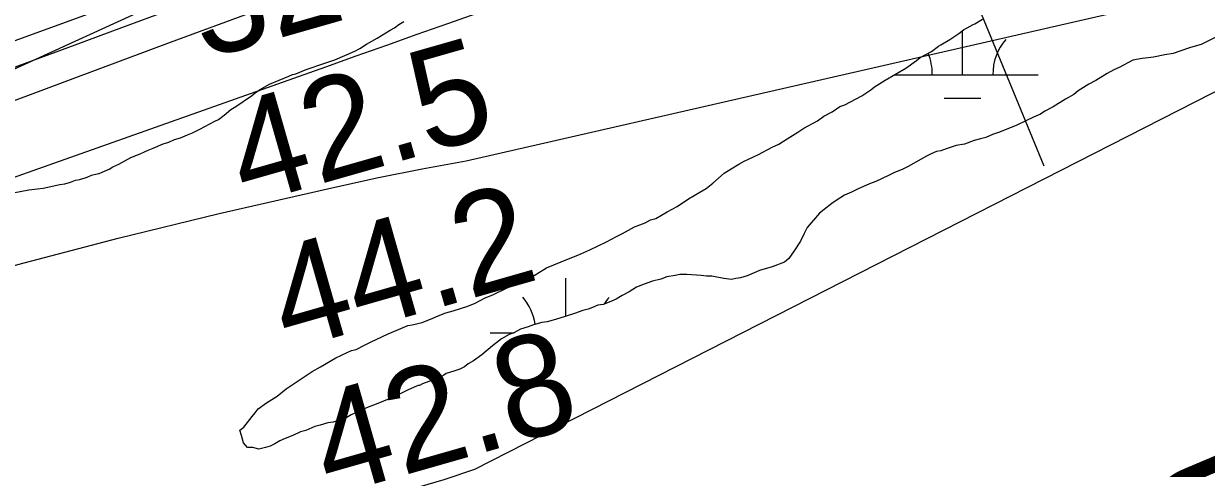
# Model space of a CAD drawing. Extents: x 3187622 to 3225504, y 800805 to 826213.
# Drawn here: x 3216997 to 3217777, y 810769 to 811063 of the extents above; entities that cross this region are included whole.
import ezdxf

# ---------------------------------------------------------------- set-up
doc = ezdxf.new("R2010")
doc.units = 0
for name, color, linetype in [('V-RIVR-RANG', 7, 'Continuous'), ('V-RIVR-RANG-IDEN', 7, 'Continuous'), ('V-RRAP-RVMT', 7, 'Continuous'), ('V-RRAP-RVMT-IDEN', 7, 'Continuous'), ('V-SITE-VEGE', 7, 'Continuous'), ('V-TOPO-MAJR', 7, 'Continuous'), ('V-TOPO-MINR', 7, 'Continuous'), ('V-WETL-SWMP', 7, 'Continuous')]:
    doc.layers.add(name, color=color, linetype=linetype)

msp = doc.modelspace()

# ---------------------------------------------------------------- linework, layer by layer
at = {"layer": 'V-RIVR-RANG'}
msp.add_line((3217670.22, 810968.5), (3217359.07, 811727.18), dxfattribs=at)
at = {"layer": 'V-RRAP-RVMT'}
msp.add_line((3217094.53, 811080.15), (3216967.18, 811021.88), dxfattribs=at)
at = {"layer": 'V-SITE-VEGE'}
for points in [[(3217113, 810992.93), (3217122.86, 810998.22), (3217125.32, 810999.43), (3217129.02, 811002.28), (3217133.54, 811005.95), (3217136.83, 811007.98), (3217147.1, 811014.9), (3217149.57, 811016.94), (3217152.45, 811018.97), (3217159.02, 811022.63), (3217171.74, 811027.9), (3217174.21, 811029.12), (3217176.25, 811029.52), (3217183.23, 811032.35), (3217194.72, 811036.4), (3217202.11, 811038.82), (3217215.25, 811044.5), (3217218.53, 811046.12), (3217223.05, 811048.97), (3217230.03, 811053.04), (3217238.66, 811058.32), (3217241.54, 811059.95), (3217244.41, 811061.98), (3217247.7, 811064.01)], [(3216989.9, 810950.89), (3217000.15, 810952.89), (3217005.89, 810953.68), (3217009.58, 810954.08), (3217020.66, 810956.48), (3217023.93, 810956.88), (3217027.63, 810958.09), (3217030.91, 810959.31), (3217033.78, 810959.7), (3217038.7, 810961.32), (3217041.58, 810962.53), (3217046.09, 810963.74), (3217046.5, 810963.74), (3217048.55, 810964.55), (3217053.06, 810966.58), (3217055.53, 810968.21), (3217059.63, 810969.83), (3217067.44, 810974.3), (3217073.6, 810976.73), (3217076.47, 810977.94), (3217078.93, 810979.16), (3217082.21, 810980.37), (3217088.78, 810983.21), (3217092.48, 810984.43), (3217096.17, 810986.05), (3217100.27, 810987.26), (3217104.79, 810989.29), (3217108.07, 810990.5), (3217113, 810992.93)]]:
    msp.add_lwpolyline(points, dxfattribs=at)
at = {"layer": 'V-TOPO-MAJR'}
msp.add_lwpolyline([(3216538.01, 810842.36), (3216836.71, 810954.45), (3216900.89, 810978.49), (3216965.08, 811002.48), (3217029.3, 811026.4), (3217093.54, 811050.28), (3217204.85, 811091.58), (3217213.45, 811094.76), (3217222.06, 811097.93), (3217230.67, 811101.07), (3217239.29, 811104.21), (3217247.91, 811107.33), (3217256.53, 811110.45), (3217265.15, 811113.57), (3217273.78, 811116.69), (3217445.56, 811178.81), (3217515.5, 811204.02), (3217585.47, 811229.15), (3217655.49, 811254.15), (3217725.53, 811279.06), (3217857.2, 811325.73)], dxfattribs=at)
at = {"layer": 'V-TOPO-MINR'}
for points in [[(3216541.75, 810889.83), (3216812.18, 810986.85), (3216878.93, 811010.87), (3216945.63, 811034.99), (3217012.29, 811059.25), (3217078.91, 811083.6), (3217183.82, 811122.09), (3217197.97, 811127.25), (3217212.12, 811132.39), (3217226.29, 811137.49), (3217240.46, 811142.57), (3217527.89, 811245.02), (3217585.38, 811265.28), (3217642.97, 811285.26), (3217700.7, 811304.83), (3217758.53, 811324.12), (3217844.42, 811352.43)], [(3216533.55, 810865.71), (3216565.36, 810877.28), (3217030.61, 811048.69), (3217061.6, 811060.09), (3217092.58, 811071.49), (3217123.57, 811082.87), (3217154.57, 811094.24), (3217203.41, 811112.15), (3217209.99, 811114.55), (3217216.57, 811116.94), (3217223.16, 811119.3), (3217229.76, 811121.65), (3217691.73, 811285.3), (3217722.75, 811296.17), (3217753.81, 811306.9), (3217784.94, 811317.41)], [(3216537.38, 810806.28), (3216664.57, 810848.76), (3216739.66, 810874.07), (3216814.65, 810899.66), (3216889.51, 810925.67), (3216964.26, 810951.95), (3217196.08, 811034.18), (3217216.2, 811041.31), (3217236.32, 811048.44), (3217256.44, 811055.56), (3217276.57, 811062.67), (3217445.82, 811122.49), (3217521.32, 811148.82), (3217596.97, 811174.74), (3217672.82, 811200.04), (3217748.8, 811224.93), (3217863.55, 811261.99)], [(3216553.17, 810764.04), (3216861.6, 810864.18), (3216927.09, 810884.48), (3216992.9, 810903.63), (3217059.19, 810921.02), (3217125.8, 810937.26), (3217202.07, 810954.78), (3217230.86, 810961.04), (3217259.72, 810966.84), (3217288.72, 810971.98), (3217946.76, 811122.66)], [(3216544.9, 810563.82), (3216565.48, 810570.58), (3216586.33, 810576.5), (3216607.35, 810581.84), (3216709.61, 810605.6), (3216781.73, 810622.99), (3216853.64, 810641.19), (3216925.24, 810660.59), (3216996.62, 810680.79), (3217274.14, 810761.83), (3217294.45, 810768.64), (3217913.59, 811084.42)]]:
    msp.add_lwpolyline(points, dxfattribs=at)
at = {"layer": 'V-WETL-SWMP'}
for p, q in [((3217616.34, 811028.82), (3217616.4, 811058.12)), ((3217571.45, 811028.91), (3217666.34, 811028.72)), ((3217604.31, 811013.41), (3217628.31, 811013.36)), ((3217354.58, 810869.46), (3217354.63, 810894.54)), ((3217304.56, 810858.64), (3217320.37, 810858.61))]:
    msp.add_line(p, q, dxfattribs=at)
for points in [[(3217270.23, 810869.71), (3217275.23, 810871.69), (3217280.24, 810873.17), (3217289.75, 810876.12), (3217294.75, 810878.1), (3217301.27, 810881.57), (3217306.27, 810883.55), (3217315.29, 810888), (3217321.3, 810890.47), (3217326.81, 810893.45), (3217331.31, 810894.93), (3217335.33, 810897.41), (3217341.84, 810901.38), (3217356.36, 810907.31), (3217362.37, 810909.78), (3217370.38, 810913.24), (3217381.4, 810918.69), (3217387.92, 810922.16), (3217391.92, 810924.14), (3217399.94, 810928.6), (3217406.95, 810931.07), (3217410.46, 810933.05), (3217413.96, 810934.03), (3217421.48, 810938.5), (3217427.99, 810941.97), (3217435.51, 810946.93), (3217443.03, 810951.39), (3217447.04, 810953.87), (3217451.55, 810957.35), (3217459.08, 810963.82), (3217463.59, 810966.79), (3217468.6, 810969.77), (3217472.11, 810971.75), (3217475.11, 810973.24), (3217481.62, 810976.21), (3217490.64, 810981.16), (3217495.15, 810983.14), (3217500.66, 810986.61), (3217507.68, 810991.08), (3217511.69, 810993.56), (3217520.71, 810998.52), (3217524.72, 811001.5), (3217530.23, 811004.47), (3217535.24, 811007.95), (3217538.75, 811008.93), (3217549.77, 811014.88), (3217555.79, 811018.85), (3217558.29, 811020.84), (3217565.31, 811025.3), (3217578.84, 811033.24), (3217585.86, 811038.21), (3217588.37, 811040.19), (3217595.88, 811044.16), (3217600.4, 811047.64), (3217601.9, 811048.63), (3217607.92, 811052.1), (3217613.93, 811056.07), (3217616.94, 811058.56), (3217621.45, 811061.03), (3217623.45, 811062.02), (3217624.46, 811062.52), (3217629.47, 811065.49)], [(3217783.85, 811053.8), (3217776.83, 811050.33), (3217773.83, 811048.84), (3217766.82, 811046.88), (3217759.82, 811044.41), (3217755.31, 811042.93), (3217749.81, 811041.96), (3217742.31, 811040.49), (3217738.81, 811040.01), (3217734.8, 811039.53), (3217728.8, 811038.55), (3217719.78, 811033.6), (3217716.28, 811032.11), (3217711.77, 811029.64), (3217704.25, 811025.17), (3217699.74, 811022.69), (3217692.73, 811018.23), (3217689.71, 811015.74), (3217684.2, 811012.77), (3217676.18, 811007.81), (3217670.67, 811004.83), (3217667.67, 811002.85), (3217663.16, 811000.87), (3217658.15, 810998.39), (3217651.64, 810995.42), (3217646.63, 810993.45), (3217640.62, 810990.97), (3217636.12, 810989.5), (3217631.61, 810987.52), (3217628.11, 810986.53), (3217624.1, 810985.55), (3217617.6, 810983.08), (3217612.09, 810982.11), (3217606.09, 810980.14), (3217602.08, 810978.66), (3217599.08, 810978.17), (3217595.58, 810976.69), (3217592.57, 810975.2), (3217589.06, 810973.22), (3217580.54, 810968.26), (3217576.54, 810966.28), (3217571.53, 810964.3), (3217567.52, 810962.32), (3217559.01, 810958.36), (3217556, 810957.38), (3217551.5, 810955.4), (3217546.99, 810953.42), (3217542.98, 810951.44), (3217538.48, 810949.46), (3217532.96, 810945.98), (3217529.96, 810944), (3217524.94, 810940.02), (3217521.93, 810937.54), (3217513.89, 810928.08), (3217511.87, 810924.09), (3217509.35, 810919.1), (3217505.32, 810912.62), (3217501.8, 810907.64), (3217498.79, 810905.16), (3217490.78, 810902.2), (3217482.27, 810899.74), (3217478.77, 810898.25), (3217474.26, 810896.27)], [(3217474.26, 810896.27), (3217469.76, 810894.8), (3217466.75, 810894.31), (3217463.75, 810893.82), (3217458.76, 810894.34), (3217450.77, 810895.88), (3217447.27, 810895.9), (3217443.77, 810896.41), (3217434.28, 810896.96), (3217429.78, 810896.98), (3217426.78, 810896.49), (3217421.28, 810895.52), (3217417.27, 810894.04), (3217411.77, 810892.56), (3217406.26, 810890.59), (3217401.26, 810888.61), (3217396.25, 810885.63), (3217391.74, 810883.16), (3217387.73, 810880.68), (3217383.22, 810878.7), (3217379.21, 810877.21), (3217375.71, 810876.73), (3217372.21, 810875.25), (3217369.21, 810874.26), (3217365.7, 810873.28), (3217360.2, 810871.3), (3217354.19, 810869.33), (3217347.68, 810867.36), (3217342.18, 810865.89), (3217338.68, 810865.41), (3217333.17, 810863.93), (3217329.67, 810862.45), (3217324.66, 810860.97), (3217320.15, 810858.49), (3217317.15, 810857.51), (3217312.14, 810854.53), (3217306.12, 810850.06), (3217299.1, 810844.09), (3217293.58, 810840.12), (3217290.07, 810838.14), (3217287.57, 810836.15), (3217284.56, 810834.67), (3217280.56, 810833.18), (3217275.55, 810831.71), (3217274.05, 810830.71), (3217272.54, 810829.72), (3217268.04, 810828.24), (3217266.53, 810827.25), (3217260.03, 810824.78), (3217258.02, 810823.79), (3217257.02, 810823.8), (3217256.02, 810823.3), (3217250.51, 810820.83), (3217243.5, 810817.36), (3217237.99, 810814.89), (3217230.48, 810811.92), (3217222.97, 810808.96), (3217212.95, 810804.5), (3217209.45, 810802.52), (3217205.44, 810801.04), (3217200.94, 810799.56), (3217197.44, 810799.08), (3217192.43, 810797.6), (3217188.93, 810796.62), (3217182.92, 810794.15), (3217179.42, 810793.16), (3217174.41, 810790.69), (3217169.4, 810788.71), (3217165.89, 810787.23), (3217162.39, 810785.24), (3217159.38, 810783.76), (3217156.38, 810782.77), (3217151.88, 810781.79), (3217147.88, 810782.81), (3217144.38, 810782.83), (3217141.9, 810785.84), (3217140.42, 810790.84), (3217139.44, 810794.34), (3217141.95, 810796.33), (3217147.48, 810803.3), (3217149.49, 810805.79), (3217151.5, 810808.28), (3217157.01, 810812.26), (3217164.03, 810816.72), (3217170.05, 810821.69), (3217180.58, 810828.64), (3217187.1, 810833.11), (3217192.61, 810836.08), (3217202.63, 810842.04), (3217210.14, 810845.5), (3217213.15, 810846.98), (3217216.15, 810847.47), (3217221.66, 810850.45), (3217225.67, 810852.43), (3217237.19, 810857.87), (3217244.2, 810860.84), (3217250.21, 810863.31), (3217253.21, 810863.8), (3217259.71, 810865.27), (3217266.72, 810868.23), (3217270.23, 810869.71)]]:
    msp.add_lwpolyline(points, dxfattribs=at)
for centre, start, end in [((3217671.58, 811029.18), 139.11147, 180.65513), ((3217561.1, 811029.41), 359.11148, 22.64115), ((3217299.31, 810859.13), 8.28487, 40.65514), ((3217409.8, 810858.9), 139.11147, 148.25758)]:
    msp.add_arc(centre, 35.25, start, end, dxfattribs=at)

# ---------------------------------------------------------------- texts
at = {"layer": 'V-RIVR-RANG'}
for s, p in [('32.5', (3217115.5, 811038.71)), ('42.5', (3217143.2, 810942.62)), ('44.2', (3217170.89, 810846.53)), ('42.8', (3217198.59, 810750.44))]:
    msp.add_text(s, height=67, rotation=15.93833, dxfattribs=at).set_placement(p)
at = {"layer": 'V-RIVR-RANG-IDEN'}
msp.add_text('U-20', height=83, rotation=292.92615, dxfattribs=at).set_placement((3217730.65, 810764.6))
at = {"layer": 'V-RRAP-RVMT-IDEN'}
msp.add_text('REVET.', height=100, rotation=16.97326, dxfattribs=at).set_placement((3216595.09, 811050.76))

doc.saveas('drawing.dxf')
